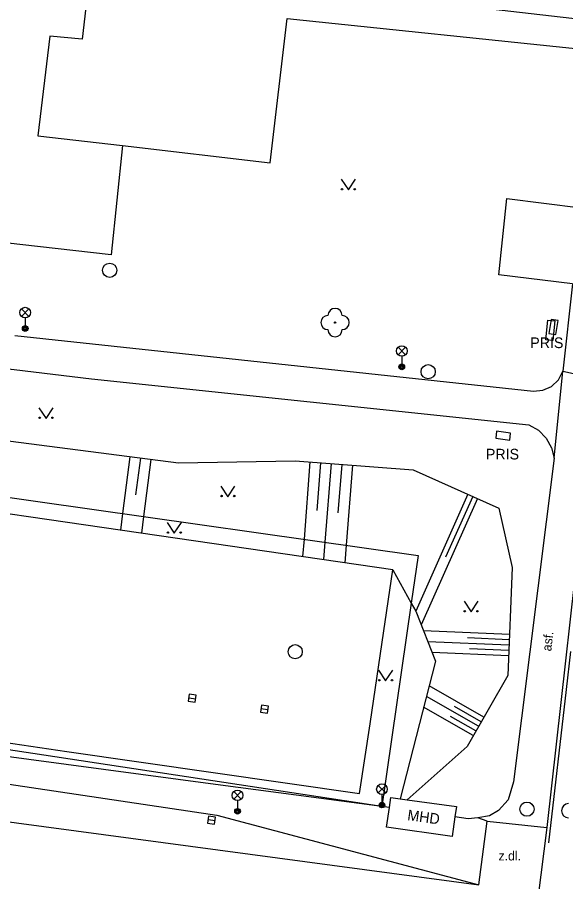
# Model space of a CAD drawing. Extents: x -595546 to -593986, y -1160845 to -1159202.
# Drawn here: x -594456.4 to -594417.8, y -1160443.6 to -1160382.6 of the extents above; entities that cross this region are included whole.
import ezdxf

# ---------------------------------------------------------------- set-up
doc = ezdxf.new("R2010")
doc.units = 0
for name, color, linetype in [('Level 22', 7, 'Continuous'), ('Level 24', 7, 'Continuous'), ('Level 27', 7, 'Continuous'), ('Level 33', 7, 'Continuous'), ('Level 36', 7, 'Continuous'), ('silnoproud - povrch.  znaky a  RIS  skut. velikost', 7, 'Continuous'), ('Specificka linie pasportu komunikaci', 7, 'Continuous'), ('TM - budovy zdene_ betonove - VP', 7, 'Continuous'), ('TM - chodniky - VP', 7, 'Continuous'), ('TM - dolni hrana svahu', 7, 'Continuous'), ('TM - horni hrana svahu', 7, 'Continuous'), ('TM - komunikace - VP', 7, 'Continuous'), ('TM - plot drateny_ kovovy - VP', 7, 'Continuous'), ('TM - popis objektu', 7, 'Continuous'), ('TM - popis povrchu', 7, 'Continuous'), ('TM - rozhrani ploch obecne - VP', 7, 'Continuous'), ('TM - srafovani', 7, 'Continuous'), ('TM - zabradli - VP', 7, 'Continuous')]:
    doc.layers.add(name, color=color, linetype=linetype)

msp = doc.modelspace()

# ---------------------------------------------------------------- linework, layer by layer
at = {"layer": 'Level 22'}
msp.add_circle((-594434.03, -1160404.1), 0.05, dxfattribs=at)
for centre, start, end in [((-594434.03, -1160403.6), 0, 180), ((-594434.53, -1160404.1), 90, 270), ((-594433.53, -1160404.1), 270, 90), ((-594434.03, -1160404.6), 180, 0), ((-594417.55, -1160438.55), 90, 270)]:
    msp.add_arc(centre, 0.5, start, end, dxfattribs=at)
at = {"layer": 'Level 24'}
for points in [[(-594418.448, -1160404.942), (-594418.298, -1160403.953), (-594418.792, -1160403.878), (-594418.942, -1160404.867)], [(-594422.698, -1160412.264), (-594421.706, -1160412.392), (-594421.642, -1160411.896), (-594422.634, -1160411.768)]]:
    msp.add_lwpolyline(points, close=True, dxfattribs=at)
at = {"layer": 'Level 27'}
for p, q in [((-594444.357, -1160430.572), (-594443.863, -1160430.648)), ((-594439.257, -1160431.342), (-594438.763, -1160431.418)), ((-594442.987, -1160439.174), (-594442.493, -1160439.246))]:
    msp.add_line(p, q, dxfattribs=at)
for points in [[(-594444.395, -1160430.819), (-594443.901, -1160430.895), (-594443.825, -1160430.401), (-594444.319, -1160430.325)], [(-594439.295, -1160431.589), (-594438.801, -1160431.665), (-594438.725, -1160431.171), (-594439.219, -1160431.095)], [(-594443.023, -1160439.421), (-594442.529, -1160439.493), (-594442.457, -1160438.999), (-594442.951, -1160438.927)]]:
    msp.add_lwpolyline(points, close=True, dxfattribs=at)
for centre in [(-594449.93, -1160400.41), (-594427.46, -1160407.57), (-594436.84, -1160427.33), (-594420.49, -1160438.44)]:
    msp.add_circle(centre, 0.5, dxfattribs=at)
at = {"layer": 'Level 33'}
for p, q in [((-594456.155, -1160403.66), (-594455.625, -1160403.13)), ((-594456.155, -1160403.13), (-594455.625, -1160403.66)), ((-594455.89, -1160403.77), (-594455.89, -1160404.52)), ((-594429.585, -1160406.37), (-594429.055, -1160405.84)), ((-594429.585, -1160405.84), (-594429.055, -1160406.37)), ((-594429.32, -1160406.48), (-594429.32, -1160407.23)), ((-594430.985, -1160437.29), (-594430.455, -1160436.76)), ((-594430.985, -1160436.76), (-594430.455, -1160437.29)), ((-594441.175, -1160437.73), (-594440.645, -1160437.2)), ((-594441.175, -1160437.2), (-594440.645, -1160437.73)), ((-594440.91, -1160437.84), (-594440.91, -1160438.59)), ((-594430.72, -1160437.4), (-594430.72, -1160438.15))]:
    msp.add_line(p, q, dxfattribs=at)
for centre, radius in [((-594455.89, -1160403.395), 0.375), ((-594455.89, -1160404.52), 0.2), ((-594455.89, -1160404.52), 0.145), ((-594455.89, -1160404.52), 0.0876), ((-594429.32, -1160406.105), 0.375), ((-594429.32, -1160407.23), 0.2), ((-594429.32, -1160407.23), 0.145), ((-594429.32, -1160407.23), 0.0876), ((-594430.72, -1160437.025), 0.375), ((-594440.91, -1160437.465), 0.375), ((-594430.72, -1160438.15), 0.2), ((-594440.91, -1160438.59), 0.2), ((-594440.91, -1160438.59), 0.145), ((-594440.91, -1160438.59), 0.0876), ((-594430.72, -1160438.15), 0.145), ((-594430.72, -1160438.15), 0.0876)]:
    msp.add_circle(centre, radius, dxfattribs=at)
at = {"layer": 'Level 36'}
for points in [[(-594433.59, -1160393.99), (-594433.09, -1160394.74), (-594432.59, -1160393.99)], [(-594454.92, -1160410.12), (-594454.42, -1160410.87), (-594453.92, -1160410.12)], [(-594442.09, -1160415.64), (-594441.59, -1160416.39), (-594441.09, -1160415.64)], [(-594445.87, -1160418.22), (-594445.37, -1160418.97), (-594444.87, -1160418.22)], [(-594424.93, -1160423.77), (-594424.43, -1160424.52), (-594423.93, -1160423.77)], [(-594430.96, -1160428.64), (-594430.46, -1160429.39), (-594429.96, -1160428.64)]]:
    msp.add_lwpolyline(points, dxfattribs=at)
for centre in [(-594433.54, -1160394.69), (-594432.641, -1160394.69), (-594454.87, -1160410.82), (-594453.971, -1160410.82), (-594442.04, -1160416.34), (-594441.141, -1160416.34), (-594445.82, -1160418.92), (-594444.921, -1160418.92), (-594424.88, -1160424.47), (-594423.981, -1160424.47), (-594430.91, -1160429.34), (-594430.011, -1160429.34)]:
    msp.add_circle(centre, 0.05, dxfattribs=at)
at = {"layer": 'silnoproud - povrch.  znaky a  RIS  skut. velikost'}
for points in [[(-594419.16, -1160405.31), (-594419.03, -1160403.92)], [(-594419.03, -1160403.92), (-594418.53, -1160403.97)], [(-594418.53, -1160403.97), (-594418.67, -1160405.36)], [(-594418.67, -1160405.36), (-594419.16, -1160405.31)]]:
    msp.add_lwpolyline(points, dxfattribs=at)
at = {"layer": 'Specificka linie pasportu komunikaci'}
for points in [[(-594417.29, -1160401.37), (-594422.48, -1160400.72), (-594421.92, -1160395.34), (-594416.7, -1160396)], [(-594418.57, -1160413.68), (-594417.97, -1160407.54)], [(-594417.97, -1160407.54), (-594415.52, -1160408.07)], [(-594476.86, -1160436.67), (-594423.88, -1160443.77)], [(-594423.3, -1160439.29), (-594423.96, -1160439.05)]]:
    msp.add_lwpolyline(points, dxfattribs=at)
at = {"layer": 'TM - budovy zdene_ betonove - VP'}
for points in [[(-594450.63, -1160373.3), (-594451.88, -1160384.11)], [(-594454.15, -1160383.88), (-594454.99, -1160390.91)], [(-594451.88, -1160384.11), (-594454.15, -1160383.88)], [(-594454.99, -1160390.91), (-594449.02, -1160391.61)], [(-594449.02, -1160391.61), (-594449.83, -1160399.32)], [(-594456.26, -1160398.59), (-594462.77, -1160397.83)], [(-594449.83, -1160399.32), (-594456.26, -1160398.59)]]:
    msp.add_lwpolyline(points, dxfattribs=at)
at = {"layer": 'TM - chodniky - VP'}
for points in [[(-594441.93, -1160379.77), (-594415.89, -1160382.78)], [(-594438.6, -1160392.83), (-594437.4, -1160382.63)], [(-594437.4, -1160382.63), (-594416.18, -1160384.85)], [(-594449.02, -1160391.61), (-594438.6, -1160392.83)], [(-594417.29, -1160401.37), (-594417.97, -1160407.54)], [(-594480.14, -1160404.93), (-594456.67, -1160407.42), (-594451.21, -1160408.07)], [(-594456.63, -1160405.02), (-594420.04, -1160408.93)], [(-594451.21, -1160408.07), (-594420.35, -1160411.31)], [(-594418.76, -1160408.6), (-594418.27, -1160408.14), (-594417.97, -1160407.54)], [(-594420.04, -1160408.93), (-594419.37, -1160408.88), (-594418.76, -1160408.6)], [(-594420.35, -1160411.31), (-594419.68, -1160411.7), (-594419.13, -1160412.25), (-594418.76, -1160412.93), (-594418.57, -1160413.68)], [(-594416.15, -1160413.47), (-594419.1, -1160439.73)], [(-594418.57, -1160413.68), (-594421.44, -1160436.51)], [(-594430.72, -1160438.25), (-594442.46, -1160436.7), (-594458.29, -1160434.58), (-594473.48, -1160432.27), (-594485.23, -1160430.33), (-594496.89, -1160428.01)], [(-594421.44, -1160436.51), (-594421.81, -1160437.78)], [(-594421.81, -1160437.78), (-594422.5, -1160438.54)], [(-594430.2, -1160438.32), (-594430.72, -1160438.25)], [(-594422.5, -1160438.54), (-594423.14, -1160438.92)], [(-594423.96, -1160439.05), (-594424.64, -1160439.12), (-594425.57, -1160438.99)], [(-594423.14, -1160438.92), (-594423.96, -1160439.05)], [(-594419.1, -1160439.73), (-594419.73, -1160444.75)]]:
    msp.add_lwpolyline(points, dxfattribs=at)
at = {"layer": 'TM - dolni hrana svahu'}
for points in [[(-594429.95, -1160421.54), (-594428.65, -1160423.9)], [(-594428.65, -1160423.9), (-594428.34, -1160424.46), (-594426.94, -1160427.99), (-594429.44, -1160437.71)]]:
    msp.add_lwpolyline(points, dxfattribs=at)
at = {"layer": 'TM - horni hrana svahu'}
msp.add_lwpolyline([(-594463.06, -1160411.48), (-594459.84, -1160412.1), (-594445.08, -1160414.01), (-594436.84, -1160413.85), (-594428.52, -1160414.5), (-594422.48, -1160417.19), (-594421.53, -1160421.38), (-594421.85, -1160429), (-594424.72, -1160434.02), (-594428.94, -1160437.78)], dxfattribs=at)
at = {"layer": 'TM - komunikace - VP'}
for points in [[(-594429.95, -1160421.54), (-594441.42, -1160419.87), (-594455.49, -1160417.83), (-594470.13, -1160415.71), (-594479.85, -1160414.25)], [(-594475.05, -1160431.08), (-594463.78, -1160432.77), (-594452.95, -1160434.36), (-594432.3, -1160437.33), (-594431.56, -1160432.42), (-594430.71, -1160426.65), (-594429.95, -1160421.54)], [(-594461.77, -1160435.98), (-594442.38, -1160438.86)], [(-594442.38, -1160438.86), (-594423.88, -1160443.77)]]:
    msp.add_lwpolyline(points, dxfattribs=at)
at = {"layer": 'TM - plot drateny_ kovovy - VP'}
for points in [[(-594484.16, -1160418.87), (-594483.39, -1160412.67), (-594454.99, -1160416.72), (-594428.16, -1160420.53), (-594428.65, -1160423.9)], [(-594428.65, -1160423.9), (-594430.72, -1160438.25)], [(-594430.72, -1160438.25), (-594454.57, -1160434.62), (-594485.12, -1160430.03)]]:
    msp.add_lwpolyline(points, dxfattribs=at)
at = {"layer": 'TM - rozhrani ploch obecne - VP'}
for points in [[(-594430.2, -1160438.32), (-594430.1, -1160437.62), (-594429.44, -1160437.71)], [(-594429.44, -1160437.71), (-594428.94, -1160437.78)], [(-594428.94, -1160437.78), (-594425.46, -1160438.26), (-594425.57, -1160438.99)], [(-594430.4, -1160439.72), (-594430.2, -1160438.32)], [(-594425.57, -1160438.99), (-594425.77, -1160440.38), (-594430.4, -1160439.72)], [(-594423.88, -1160443.77), (-594423.3, -1160439.29)], [(-594423.3, -1160439.29), (-594419.1, -1160439.73)]]:
    msp.add_lwpolyline(points, dxfattribs=at)
at = {"layer": 'TM - srafovani'}
for points in [[(-594448.5, -1160413.57), (-594449.02, -1160417.57), (-594449.17, -1160418.75)], [(-594447.76, -1160413.66), (-594448.1, -1160416.26)], [(-594447.02, -1160413.76), (-594447.54, -1160417.78), (-594447.69, -1160418.96)], [(-594435.8, -1160413.93), (-594436.22, -1160419.38), (-594436.32, -1160420.61)], [(-594435.06, -1160413.99), (-594435.32, -1160417.36)], [(-594434.31, -1160414.05), (-594434.74, -1160419.6), (-594434.84, -1160420.83)], [(-594433.56, -1160414.11), (-594433.83, -1160417.52)], [(-594432.81, -1160414.16), (-594433.25, -1160419.81), (-594433.35, -1160421.05)], [(-594424.66, -1160416.22), (-594428.34, -1160424.46)], [(-594423.98, -1160416.52), (-594427.95, -1160425.44)], [(-594424.32, -1160416.37), (-594426.23, -1160420.66)], [(-594421.73, -1160426.11), (-594427.78, -1160425.86)], [(-594421.74, -1160426.49), (-594424.69, -1160426.36)], [(-594421.76, -1160426.86), (-594427.48, -1160426.62)], [(-594421.79, -1160427.61), (-594427.18, -1160427.39)], [(-594421.78, -1160427.24), (-594424.55, -1160427.12)], [(-594423.53, -1160431.94), (-594427.39, -1160429.74)], [(-594423.9, -1160432.59), (-594427.58, -1160430.49)], [(-594424.28, -1160433.25), (-594427.78, -1160431.24)], [(-594423.72, -1160432.27), (-594425.6, -1160431.19)], [(-594424.09, -1160432.92), (-594425.89, -1160431.89)]]:
    msp.add_lwpolyline(points, dxfattribs=at)
at = {"layer": 'TM - zabradli - VP'}
msp.add_lwpolyline([(-594417.41, -1160427.31), (-594417.73, -1160430), (-594418.97, -1160440.82)], dxfattribs=at)

# ---------------------------------------------------------------- texts
at = {"layer": 'TM - popis objektu'}
for p in [(-594420.26, -1160405.9), (-594423.39, -1160413.76)]:
    msp.add_text('PRIS', height=0.75, dxfattribs=at).set_placement(p)
msp.add_text('MHD', height=0.75, rotation=352.15, dxfattribs=at).set_placement((-594428.96, -1160439.21))
at = {"layer": 'TM - popis povrchu'}
msp.add_text('asf.', height=0.65, rotation=83.49, dxfattribs=at).set_placement((-594418.78, -1160427.32))
msp.add_text('z.dl.', height=0.65, dxfattribs=at).set_placement((-594422.5, -1160442.06))

doc.saveas('drawing.dxf')
